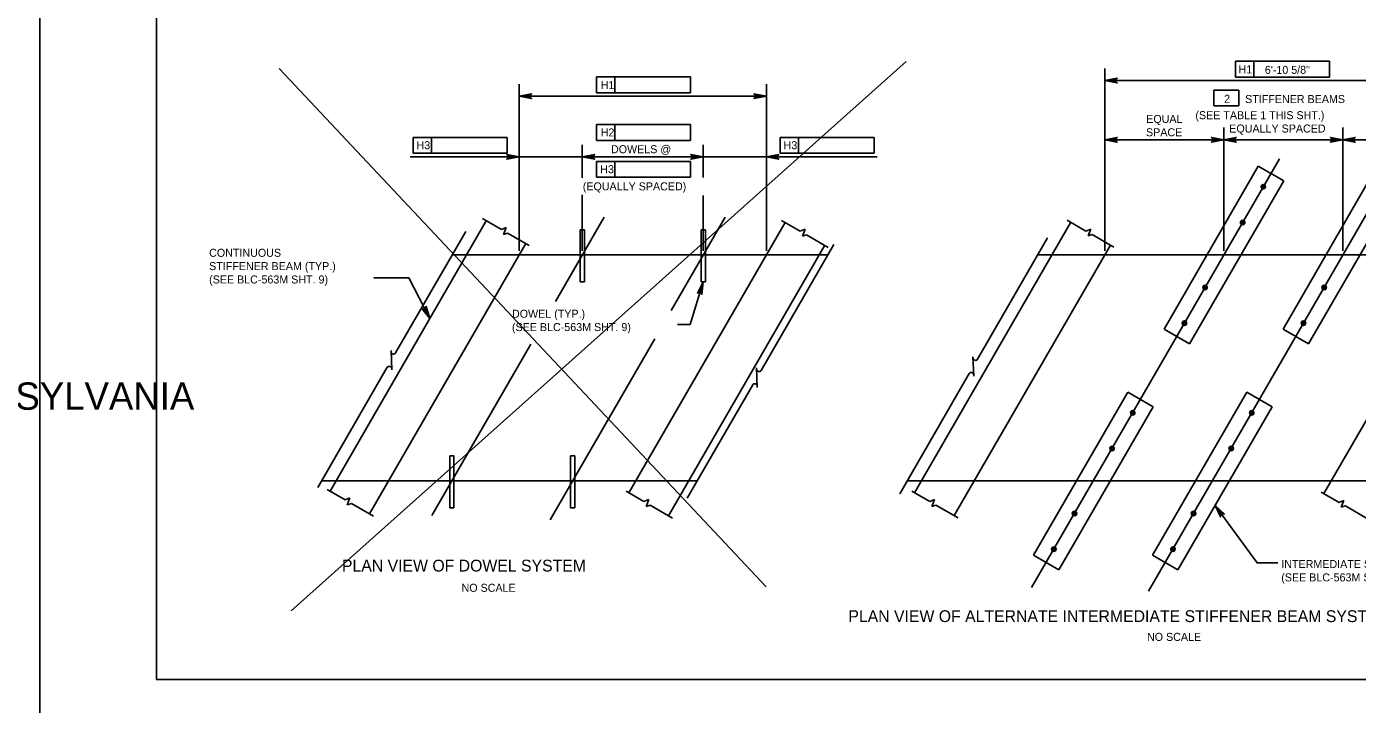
# Model space of a CAD drawing. Extents: x 179 to 454, y -271 to 54.
# Drawn here: x 243.55 to 263.51, y -109.62 to -99.46 of the extents above; entities that cross this region are included whole.
import ezdxf

# ---------------------------------------------------------------- set-up
doc = ezdxf.new("R2010")
doc.units = 0
for name, color, linetype in [('Level 1', 7, 'Continuous'), ('Level 2', 7, 'Continuous'), ('Level 3', 7, 'Continuous'), ('Level 4', 7, 'Continuous'), ('Level 41', 7, 'Continuous'), ('Level 63', 7, 'Continuous')]:
    doc.layers.add(name, color=color, linetype=linetype)

# ---------------------------------------------------------------- blocks, each defined once
blk = doc.blocks.new('D')
at = {"layer": 'Level 3'}
for p, q in [((-0.324, 0.383), (-0.383, 0.324)), ((0.349, -0.408), (-0.383, 0.324)), ((0.408, -0.349), (-0.324, 0.383)), ((0.408, -0.349), (0.349, -0.408))]:
    blk.add_line(p, q, dxfattribs=at)

msp = doc.modelspace()

# ---------------------------------------------------------------- linework, layer by layer
at = {"layer": 'Level 1'}
msp.add_lwpolyline([(245.497, -109.25), (276.997, -109.25), (276.997, -88.75), (245.497, -88.75)], close=True, dxfattribs=at)
at = {"layer": 'Level 2'}
for p, q in [((249.933, -102.886), (255.567, -102.886)), ((258.715, -102.886), (265.998, -102.886)), ((247.975, -106.275), (253.608, -106.275)), ((256.757, -106.275), (264.039, -106.275))]:
    msp.add_line(p, q, dxfattribs=at)
at = {"layer": 'Level 3'}
for p, q in [((262.022, -101.555), (260.61, -103.999)), ((262.022, -101.555), (262.404, -101.775)), ((263.808, -101.555), (262.395, -103.999)), ((262.404, -101.775), (260.991, -104.219)), ((264.19, -101.775), (262.777, -104.219)), ((250.444, -102.373), (248.101, -106.427)), ((250.671, -102.503), (250.39, -102.341)), ((251.482, -103.584), (252.214, -102.318)), ((253.215, -103.721), (254.027, -102.318)), ((255.154, -102.53), (254.873, -102.368)), ((259.439, -102.528), (259.158, -102.366)), ((250.136, -102.536), (249.084, -104.355)), ((250.742, -102.474), (250.671, -102.503)), ((250.702, -102.578), (250.742, -102.474)), ((250.764, -102.558), (250.702, -102.578)), ((251.09, -102.746), (250.764, -102.558)), ((254.927, -102.4), (252.584, -106.454)), ((255.226, -102.501), (255.154, -102.53)), ((255.185, -102.605), (255.226, -102.501)), ((255.247, -102.585), (255.185, -102.605)), ((255.574, -102.773), (255.247, -102.585)), ((259.212, -102.397), (256.869, -106.451)), ((259.511, -102.498), (259.439, -102.528)), ((259.47, -102.602), (259.511, -102.498)), ((259.532, -102.582), (259.47, -102.602)), ((259.859, -102.771), (259.532, -102.582)), ((265.352, -102.41), (263.008, -106.465)), ((248.694, -106.77), (251.037, -102.715)), ((253.177, -106.797), (255.52, -102.742)), ((255.657, -102.731), (254.566, -104.618)), ((257.462, -106.794), (259.805, -102.74)), ((258.864, -102.629), (257.812, -104.449)), ((251.917, -102.886), (251.854, -102.886)), ((253.73, -102.886), (253.667, -102.886)), ((251.404, -106.856), (252.971, -104.145)), ((260.61, -103.999), (260.991, -104.219)), ((262.395, -103.999), (262.777, -104.219)), ((249.016, -104.319), (249.027, -104.61)), ((249.628, -106.793), (251.112, -104.225)), ((248.96, -104.571), (247.918, -106.374)), ((254.498, -104.581), (254.508, -104.872)), ((257.744, -104.412), (257.755, -104.703)), ((257.688, -104.664), (256.645, -106.468)), ((254.442, -104.833), (253.458, -106.535)), ((260.064, -104.943), (258.651, -107.387)), ((260.064, -104.943), (260.446, -105.164)), ((261.849, -104.943), (260.437, -107.387)), ((261.849, -104.943), (262.231, -105.164)), ((260.446, -105.164), (259.033, -107.608)), ((262.231, -105.164), (260.818, -107.608)), ((248.327, -106.558), (248.059, -106.403)), ((248.399, -106.528), (248.327, -106.558)), ((248.358, -106.632), (248.399, -106.528)), ((252.81, -106.585), (252.543, -106.43)), ((252.882, -106.555), (252.81, -106.585)), ((252.842, -106.659), (252.882, -106.555)), ((257.095, -106.582), (256.827, -106.428)), ((257.167, -106.553), (257.095, -106.582)), ((257.126, -106.657), (257.167, -106.553)), ((263.235, -106.596), (262.967, -106.441)), ((263.307, -106.566), (263.235, -106.596)), ((263.266, -106.67), (263.307, -106.566)), ((248.421, -106.612), (248.358, -106.632)), ((248.754, -106.804), (248.421, -106.612)), ((252.904, -106.639), (252.842, -106.659)), ((253.237, -106.831), (252.904, -106.639)), ((257.189, -106.637), (257.126, -106.657)), ((257.522, -106.829), (257.189, -106.637)), ((263.329, -106.65), (263.266, -106.67)), ((263.661, -106.842), (263.329, -106.65)), ((258.651, -107.387), (259.033, -107.608)), ((260.437, -107.387), (260.818, -107.608))]:
    msp.add_line(p, q, dxfattribs=at)
for centre, radius in [((262.098, -101.864), 0.0333), ((262.098, -101.864), 0.0295), ((262.098, -101.864), 0.025), ((262.098, -101.864), 0.0167), ((262.098, -101.864), 0.00833), ((261.789, -102.4), 0.0333), ((261.789, -102.4), 0.0295), ((261.789, -102.4), 0.025), ((261.789, -102.4), 0.0167), ((261.789, -102.4), 0.00833), ((261.225, -103.374), 0.0333), ((261.225, -103.374), 0.0295), ((261.225, -103.374), 0.025), ((261.225, -103.374), 0.0167), ((261.225, -103.374), 0.00833), ((263.011, -103.374), 0.0333), ((263.011, -103.374), 0.0295), ((263.011, -103.374), 0.025), ((263.011, -103.374), 0.0167), ((263.011, -103.374), 0.00833), ((260.916, -103.91), 0.0333), ((260.916, -103.91), 0.0295), ((260.916, -103.91), 0.025), ((260.916, -103.91), 0.0167), ((260.916, -103.91), 0.00833), ((262.701, -103.91), 0.0333), ((262.701, -103.91), 0.0295), ((262.701, -103.91), 0.025), ((262.701, -103.91), 0.0167), ((262.701, -103.91), 0.00833), ((260.14, -105.253), 0.0333), ((260.14, -105.253), 0.0295), ((260.14, -105.253), 0.025), ((260.14, -105.253), 0.0167), ((260.14, -105.253), 0.00833), ((261.925, -105.253), 0.0333), ((261.925, -105.253), 0.0295), ((261.925, -105.253), 0.025), ((261.925, -105.253), 0.0167), ((261.925, -105.253), 0.00833), ((259.83, -105.788), 0.0333), ((259.83, -105.788), 0.0295), ((259.83, -105.788), 0.025), ((259.83, -105.788), 0.0167), ((259.83, -105.788), 0.00833), ((261.616, -105.788), 0.0333), ((261.616, -105.788), 0.0295), ((261.616, -105.788), 0.025), ((261.616, -105.788), 0.0167), ((261.616, -105.788), 0.00833), ((259.267, -106.763), 0.0333), ((259.267, -106.763), 0.0295), ((259.267, -106.763), 0.025), ((259.267, -106.763), 0.0167), ((259.267, -106.763), 0.00833), ((261.052, -106.763), 0.0333), ((261.052, -106.763), 0.0295), ((261.052, -106.763), 0.025), ((261.052, -106.763), 0.0167), ((261.052, -106.763), 0.00833), ((258.957, -107.298), 0.0333), ((258.957, -107.298), 0.0295), ((258.957, -107.298), 0.025), ((258.957, -107.298), 0.0167), ((258.957, -107.298), 0.00833), ((260.743, -107.298), 0.0333), ((260.743, -107.298), 0.0295), ((260.743, -107.298), 0.025), ((260.743, -107.298), 0.0167), ((260.743, -107.298), 0.00833)]:
    msp.add_circle(centre, radius, dxfattribs=at)
for centre, start, end in [((249.053, -104.337), 179.9708, 329.9708), ((248.99, -104.592), 2.1036, 144.6422), ((257.781, -104.431), 179.9708, 329.9708), ((254.535, -104.599), 179.9708, 329.9708), ((257.718, -104.685), 2.1036, 144.6422), ((254.471, -104.854), 2.1036, 144.6422)]:
    msp.add_arc(centre, 0.0364, start, end, dxfattribs=at)
at = {"layer": 'Level 4'}
for p, q in [((261.681, -99.983), (261.681, -100.219)), ((261.681, -99.983), (263.093, -99.983)), ((261.957, -99.983), (261.957, -100.219)), ((263.093, -99.983), (263.093, -100.219)), ((259.721, -102.824), (259.721, -100.092)), ((250.938, -102.761), (250.938, -100.327)), ((252.096, -100.218), (253.508, -100.218)), ((252.096, -100.218), (252.096, -100.454)), ((252.372, -100.218), (252.372, -100.454)), ((253.508, -100.218), (253.508, -100.454)), ((254.646, -102.761), (254.646, -100.327)), ((265.077, -100.272), (259.721, -100.272)), ((263.093, -100.219), (261.681, -100.219)), ((254.646, -100.507), (250.938, -100.507)), ((253.508, -100.454), (252.096, -100.454)), ((261.358, -100.416), (261.729, -100.416)), ((261.358, -100.416), (261.358, -100.653)), ((261.729, -100.416), (261.729, -100.653)), ((261.729, -100.653), (261.358, -100.653)), ((252.096, -100.933), (252.096, -101.169)), ((252.096, -100.933), (253.508, -100.933)), ((252.372, -100.933), (252.372, -101.169)), ((253.508, -100.933), (253.508, -101.169)), ((259.721, -102.824), (259.721, -100.978)), ((261.506, -102.824), (261.506, -100.978)), ((263.291, -102.824), (263.291, -100.978)), ((249.346, -101.125), (250.758, -101.125)), ((249.346, -101.125), (249.346, -101.361)), ((249.621, -101.125), (249.621, -101.361)), ((250.758, -101.125), (250.758, -101.361)), ((253.508, -101.169), (252.096, -101.169)), ((254.851, -101.125), (256.263, -101.125)), ((254.851, -101.125), (254.851, -101.361)), ((255.126, -101.125), (255.126, -101.361)), ((256.263, -101.125), (256.263, -101.361)), ((261.386, -101.158), (259.721, -101.158)), ((263.171, -101.158), (261.626, -101.158)), ((263.411, -101.158), (265.077, -101.158)), ((250.758, -101.361), (249.346, -101.361)), ((250.938, -102.824), (250.938, -101.236)), ((251.885, -101.732), (251.885, -101.236)), ((253.698, -101.724), (253.698, -101.236)), ((254.646, -102.824), (254.646, -101.236)), ((256.263, -101.361), (254.851, -101.361)), ((250.818, -101.416), (249.303, -101.416)), ((251.885, -101.416), (250.937, -101.416)), ((253.578, -101.416), (252.005, -101.416)), ((252.096, -101.484), (253.508, -101.484)), ((252.096, -101.484), (252.096, -101.721)), ((252.372, -101.484), (252.372, -101.721)), ((253.578, -101.416), (253.458, -101.416)), ((253.508, -101.484), (253.508, -101.721)), ((254.646, -101.416), (253.698, -101.416)), ((254.766, -101.416), (256.309, -101.416)), ((262.34, -101.443), (258.624, -107.872)), ((264.093, -101.499), (260.377, -107.928)), ((253.508, -101.721), (252.096, -101.721)), ((251.885, -102.824), (251.885, -101.986)), ((253.698, -102.824), (253.698, -101.997)), ((249.282, -103.231), (248.758, -103.231)), ((253.504, -103.927), (253.31, -103.927)), ((262.003, -107.502), (262.316, -107.502))]:
    msp.add_line(p, q, dxfattribs=at)
for points in [[(259.721, -100.272), (259.907, -100.237), (259.893, -100.247), (259.885, -100.26), (259.883, -100.272), (259.885, -100.284), (259.893, -100.297), (259.907, -100.307), (259.721, -100.272), (259.893, -100.297), (259.885, -100.284), (259.721, -100.272), (259.883, -100.272), (259.885, -100.26), (259.721, -100.272), (259.893, -100.247)], [(250.938, -100.507), (251.125, -100.472), (251.11, -100.482), (251.103, -100.495), (251.101, -100.507), (251.103, -100.52), (251.11, -100.532), (251.125, -100.542), (250.938, -100.507), (251.11, -100.532), (251.103, -100.52), (250.938, -100.507), (251.101, -100.507), (251.103, -100.495), (250.938, -100.507), (251.11, -100.482)], [(254.646, -100.507), (254.459, -100.542), (254.474, -100.532), (254.481, -100.52), (254.483, -100.507), (254.481, -100.495), (254.474, -100.482), (254.459, -100.472), (254.646, -100.507), (254.474, -100.482), (254.481, -100.495), (254.646, -100.507), (254.483, -100.507), (254.481, -100.52), (254.646, -100.507), (254.474, -100.532)], [(259.721, -101.158), (259.907, -101.123), (259.893, -101.133), (259.885, -101.145), (259.883, -101.158), (259.885, -101.17), (259.893, -101.183), (259.907, -101.193), (259.721, -101.158), (259.893, -101.183), (259.885, -101.17), (259.721, -101.158), (259.883, -101.158), (259.885, -101.145), (259.721, -101.158), (259.893, -101.133)], [(261.506, -101.158), (261.32, -101.193), (261.334, -101.183), (261.341, -101.17), (261.343, -101.158), (261.341, -101.145), (261.334, -101.133), (261.32, -101.123), (261.506, -101.158), (261.334, -101.133), (261.341, -101.145), (261.506, -101.158), (261.343, -101.158), (261.341, -101.17), (261.506, -101.158), (261.334, -101.183)], [(261.506, -101.158), (261.692, -101.193), (261.678, -101.183), (261.671, -101.17), (261.668, -101.158), (261.671, -101.145), (261.678, -101.133), (261.692, -101.123), (261.506, -101.158), (261.678, -101.133), (261.671, -101.145), (261.506, -101.158), (261.668, -101.158), (261.671, -101.17), (261.506, -101.158), (261.678, -101.183)], [(263.291, -101.158), (263.105, -101.193), (263.119, -101.183), (263.127, -101.17), (263.129, -101.158), (263.127, -101.145), (263.119, -101.133), (263.105, -101.123), (263.291, -101.158), (263.119, -101.133), (263.127, -101.145), (263.291, -101.158), (263.129, -101.158), (263.127, -101.17), (263.291, -101.158), (263.119, -101.183)], [(263.291, -101.158), (263.478, -101.193), (263.463, -101.183), (263.456, -101.17), (263.454, -101.158), (263.456, -101.145), (263.463, -101.133), (263.478, -101.123), (263.291, -101.158), (263.463, -101.133), (263.456, -101.145), (263.291, -101.158), (263.454, -101.158), (263.456, -101.17), (263.291, -101.158), (263.463, -101.183)], [(250.938, -101.416), (250.752, -101.45), (250.766, -101.441), (250.773, -101.428), (250.776, -101.416), (250.773, -101.403), (250.766, -101.391), (250.752, -101.381), (250.938, -101.416), (250.766, -101.391), (250.773, -101.403), (250.938, -101.416), (250.776, -101.416), (250.773, -101.428), (250.938, -101.416), (250.766, -101.441)], [(251.885, -101.416), (252.071, -101.381), (252.057, -101.391), (252.05, -101.403), (252.048, -101.416), (252.05, -101.428), (252.057, -101.441), (252.071, -101.45), (251.885, -101.416), (252.057, -101.441), (252.05, -101.428), (251.885, -101.416), (252.048, -101.416), (252.05, -101.403), (251.885, -101.416), (252.057, -101.391)], [(253.698, -101.416), (253.511, -101.45), (253.526, -101.441), (253.533, -101.428), (253.535, -101.416), (253.533, -101.403), (253.526, -101.391), (253.511, -101.381), (253.698, -101.416), (253.526, -101.391), (253.533, -101.403), (253.698, -101.416), (253.535, -101.416), (253.533, -101.428), (253.698, -101.416), (253.526, -101.441)], [(254.646, -101.416), (254.832, -101.381), (254.818, -101.391), (254.81, -101.403), (254.808, -101.416), (254.81, -101.428), (254.818, -101.441), (254.832, -101.45), (254.646, -101.416), (254.818, -101.441), (254.81, -101.428), (254.646, -101.416), (254.808, -101.416), (254.81, -101.403), (254.646, -101.416), (254.818, -101.391)], [(249.597, -103.839), (249.281, -103.231)], [(253.698, -103.291), (253.504, -103.927)], [(253.698, -103.291), (253.677, -103.479), (253.672, -103.463), (253.662, -103.452), (253.65, -103.446), (253.638, -103.445), (253.624, -103.448), (253.61, -103.459), (253.698, -103.291), (253.624, -103.448), (253.638, -103.445), (253.698, -103.291), (253.65, -103.446), (253.662, -103.452), (253.698, -103.291), (253.672, -103.463)], [(249.597, -103.839), (249.48, -103.689), (249.495, -103.697), (249.51, -103.698), (249.522, -103.694), (249.532, -103.687), (249.54, -103.674), (249.542, -103.657), (249.597, -103.839), (249.54, -103.674), (249.532, -103.687), (249.597, -103.839), (249.522, -103.694), (249.51, -103.698), (249.597, -103.839), (249.495, -103.697)], [(261.376, -106.643), (262.007, -107.503)], [(261.376, -106.643), (261.514, -106.773), (261.498, -106.767), (261.483, -106.769), (261.472, -106.774), (261.463, -106.783), (261.457, -106.797), (261.458, -106.814), (261.376, -106.643), (261.457, -106.797), (261.463, -106.783), (261.376, -106.643), (261.472, -106.774), (261.483, -106.769), (261.376, -106.643), (261.498, -106.767)]]:
    msp.add_lwpolyline(points, dxfattribs=at)
for points in [[(259.84, -100.252), (259.84, -100.292), (259.721, -100.272)], [(251.058, -100.487), (251.058, -100.527), (250.938, -100.507)], [(254.526, -100.487), (254.526, -100.527), (254.646, -100.507)], [(259.84, -101.138), (259.84, -101.178), (259.721, -101.158)], [(261.386, -101.138), (261.386, -101.178), (261.506, -101.158)], [(261.626, -101.138), (261.626, -101.178), (261.506, -101.158)], [(263.171, -101.138), (263.171, -101.178), (263.291, -101.158)], [(263.411, -101.138), (263.411, -101.178), (263.291, -101.158)], [(250.818, -101.396), (250.818, -101.436), (250.938, -101.416)], [(252.005, -101.396), (252.005, -101.436), (251.885, -101.416)], [(253.578, -101.396), (253.578, -101.436), (253.698, -101.416)], [(254.766, -101.396), (254.766, -101.436), (254.646, -101.416)], [(253.698, -103.291), (253.653, -103.403), (253.672, -103.409)], [(249.597, -103.839), (249.55, -103.727), (249.532, -103.737)], [(261.376, -106.643), (261.439, -106.746), (261.455, -106.734)]]:
    msp.add_lwpolyline(points, close=True, dxfattribs=at)
at = {"layer": 'Level 41'}
for p, q in [((247.516, -108.221), (256.743, -99.985)), ((247.338, -100.092), (254.641, -107.864))]:
    msp.add_line(p, q, dxfattribs=at)
at = {"layer": 'Level 63'}
for points in [[(209.747, -110), (243.747, -110), (243.747, -88), (209.747, -88)], [(243.747, -110), (277.747, -110), (277.747, -88), (243.747, -88)]]:
    msp.add_lwpolyline(points, close=True, dxfattribs=at)

# ---------------------------------------------------------------- block references
at = {"layer": 'Level 4', "xscale": 0.7559417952, "yscale": -0.7559417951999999, "rotation": -135.00004849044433}
for p in [(251.886, -102.886), (253.699, -102.886), (249.928, -106.275), (251.74, -106.275)]:
    msp.add_blockref('D', p, dxfattribs=at)

# ---------------------------------------------------------------- texts
at = {"layer": 'Level 1'}
msp.add_text('COMMONWEALTH OF PENNSYLVANIA', height=0.41038, dxfattribs=at).set_placement((235.943, -105.208))
at = {"layer": 'Level 4'}
for s, height, p in [('H1', 0.12, (261.728, -100.164)), ('H1', 0.12, (252.161, -100.4)), ('STIFFENER BEAMS', 0.12, (261.826, -100.609)), ('EQUAL', 0.12, (260.342, -100.907)), ('(SEE TABLE 1 THIS SHT.)', 0.12, (261.08, -100.851)), ('H2', 0.12, (252.16, -101.109)), ('SPACE', 0.12, (260.339, -101.107)), ('EQUALLY SPACED', 0.12, (261.588, -101.051)), ('H3', 0.12, (249.399, -101.301)), ('H3', 0.12, (254.904, -101.301)), ('DOWELS @', 0.12, (252.315, -101.361)), ('H3', 0.12, (252.154, -101.661)), ('(EQUALLY SPACED)', 0.12, (251.892, -101.918)), ('CONTINUOUS', 0.12, (246.288, -102.914)), ('STIFFENER BEAM (TYP.)', 0.12, (246.288, -103.114)), ('(SEE BLC-563M SHT. 9)', 0.12, (246.288, -103.314)), ('DOWEL (TYP.)', 0.12, (250.83, -103.828)), ('(SEE BLC-563M SHT. 9)', 0.12, (250.83, -104.028)), ('PLAN VIEW OF DOWEL SYSTEM', 0.17717, (248.28, -107.633)), ('INTERMEDIATE STIFFENER BEAM (TYP.)', 0.12, (262.368, -107.581)), ('(SEE BLC-563M SHT. 9)', 0.12, (262.368, -107.781)), ('NO SCALE', 0.12, (250.074, -107.937)), ('PLAN VIEW OF ALTERNATE INTERMEDIATE STIFFENER BEAM SYSTEM', 0.17717, (255.875, -108.391)), ('NO SCALE', 0.12, (260.354, -108.673))]:
    msp.add_text(s, height=height, dxfattribs=at).set_placement(p)
at = {"layer": 'Level 41'}
for s, p in [('6\'-10 5/8"', (262.121, -100.171)), ('2', (261.51, -100.605))]:
    msp.add_text(s, height=0.12, dxfattribs=at).set_placement(p)

doc.saveas('drawing.dxf')
